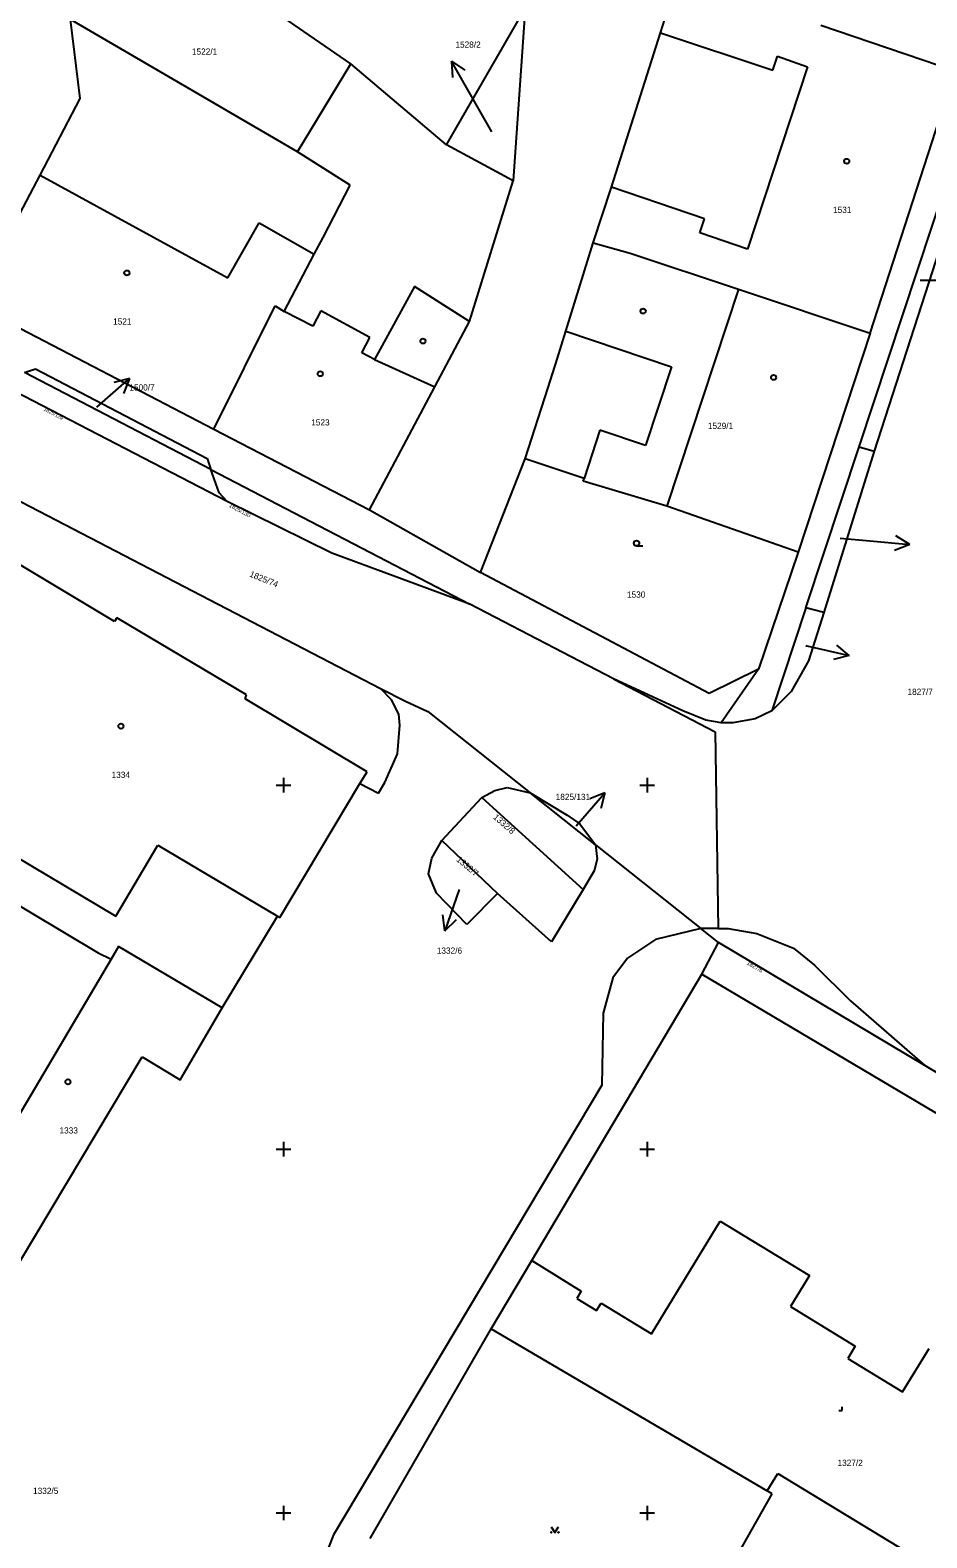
# Model space of a CAD drawing. Extents: x -702257 to -701487, y -1009871 to -1008841.
# Drawn here: x -701792.4 to -701730.8, y -1009001.7 to -1008898.1 of the extents above; entities that cross this region are included whole.
import ezdxf

# ---------------------------------------------------------------- set-up
doc = ezdxf.new("R2010")
doc.units = 0
for name, color, linetype in [('Z_hektometricka_sit', 7, 'Continuous'), ('Z_katastr_cisla_pozemkova', 7, 'Continuous'), ('Z_katastr_cisla_stavebni', 7, 'Continuous'), ('Z_katastr_hranice', 7, 'Continuous'), ('Z_katastr_parcelni_cislo_odkaz', 7, 'Continuous'), ('Z_katastr_vnitrni_kresba', 7, 'Continuous'), ('Z_katastr_znacky_budov', 7, 'Continuous'), ('Z_katastr_znacky_kultur', 7, 'Continuous')]:
    doc.layers.add(name, color=color, linetype=linetype)

msp = doc.modelspace()

# ---------------------------------------------------------------- linework, layer by layer
at = {"layer": 'Z_hektometricka_sit'}
for p, q in [((-701775.5, -1008950), (-701774.5, -1008950)), ((-701775.5, -1008950), (-701774.5, -1008950)), ((-701775, -1008949.5), (-701775, -1008950.5)), ((-701775, -1008949.5), (-701775, -1008950.5)), ((-701750.5, -1008950), (-701749.5, -1008950)), ((-701750.5, -1008950), (-701749.5, -1008950)), ((-701750, -1008949.5), (-701750, -1008950.5)), ((-701750, -1008949.5), (-701750, -1008950.5)), ((-701775.5, -1008975), (-701774.5, -1008975)), ((-701775.5, -1008975), (-701774.5, -1008975)), ((-701775, -1008974.5), (-701775, -1008975.5)), ((-701775, -1008974.5), (-701775, -1008975.5)), ((-701750.5, -1008975), (-701749.5, -1008975)), ((-701750.5, -1008975), (-701749.5, -1008975)), ((-701750, -1008974.5), (-701750, -1008975.5)), ((-701750, -1008974.5), (-701750, -1008975.5)), ((-701775.5, -1009000), (-701774.5, -1009000)), ((-701775.5, -1009000), (-701774.5, -1009000)), ((-701775, -1008999.5), (-701775, -1009000.5)), ((-701775, -1008999.5), (-701775, -1009000.5)), ((-701750.5, -1009000), (-701749.5, -1009000)), ((-701750.5, -1009000), (-701749.5, -1009000)), ((-701750, -1008999.5), (-701750, -1009000.5)), ((-701750, -1008999.5), (-701750, -1009000.5))]:
    msp.add_line(p, q, dxfattribs=at)
at = {"layer": 'Z_katastr_hranice'}
for p, q in [((-701735.44, -1008926.77), (-701721.88, -1008885.76)), ((-701770.37, -1008900.44), (-701788.56, -1008887.92)), ((-701749.08, -1008898.31), (-701747.87, -1008894.5)), ((-701774.04, -1008906.5), (-701789.64, -1008897.4)), ((-701788.97, -1008902.84), (-701789.64, -1008897.4)), ((-701763.8, -1008906.01), (-701758.39, -1008896.64)), ((-701758.39, -1008896.64), (-701759.21, -1008908.48)), ((-701752.46, -1008908.91), (-701749.08, -1008898.31)), ((-701738.06, -1008897.79), (-701728.83, -1008900.92)), ((-701774.04, -1008906.5), (-701770.37, -1008900.44)), ((-701763.8, -1008906.01), (-701770.37, -1008900.44)), ((-701725.88, -1008900.65), (-701734.39, -1008927.05)), ((-701734.68, -1008918.94), (-701728.83, -1008900.92)), ((-701791.73, -1008908.09), (-701788.97, -1008902.84)), ((-701770.41, -1008908.78), (-701774.04, -1008906.5)), ((-701759.21, -1008908.48), (-701763.8, -1008906.01)), ((-701796.37, -1008916.93), (-701791.73, -1008908.09)), ((-701772.28, -1008912.38), (-701770.41, -1008908.78)), ((-701762.21, -1008918.15), (-701759.21, -1008908.48)), ((-701753.71, -1008912.75), (-701752.46, -1008908.91)), ((-701772.88, -1008913.53), (-701772.28, -1008912.38)), ((-701755.59, -1008918.81), (-701753.71, -1008912.75)), ((-701753.71, -1008912.75), (-701751.17, -1008913.45)), ((-701774.96, -1008917.47), (-701772.88, -1008913.53)), ((-701751.17, -1008913.45), (-701743.73, -1008915.92)), ((-701820.57, -1008916.26), (-701768.32, -1008943.35)), ((-701743.73, -1008915.92), (-701734.68, -1008918.94)), ((-701796.37, -1008916.93), (-701779.78, -1008925.54)), ((-701779.78, -1008925.54), (-701775.57, -1008917.07)), ((-701775.57, -1008917.07), (-701774.96, -1008917.47)), ((-701764.59, -1008922.64), (-701762.21, -1008918.15)), ((-701756.19, -1008920.73), (-701755.59, -1008918.81)), ((-701734.68, -1008918.94), (-701739.62, -1008933.99)), ((-701792.79, -1008921.65), (-701792.03, -1008921.41)), ((-701792.03, -1008921.41), (-701780.25, -1008927.56)), ((-701756.8, -1008922.68), (-701756.19, -1008920.73)), ((-701778.86, -1008930.52), (-701795.16, -1008922.08)), ((-701779.99, -1008928.31), (-701792.79, -1008921.65)), ((-701769.08, -1008931.09), (-701764.59, -1008922.64)), ((-701758.38, -1008927.58), (-701756.8, -1008922.68)), ((-701779.78, -1008925.54), (-701769.08, -1008931.09)), ((-701780.25, -1008927.56), (-701779.99, -1008928.31)), ((-701761.45, -1008935.39), (-701758.38, -1008927.58)), ((-701754.33, -1008928.94), (-701758.38, -1008927.58)), ((-701739.1, -1008937.83), (-701735.44, -1008926.77)), ((-701734.39, -1008927.05), (-701737.85, -1008938.15)), ((-701735.44, -1008926.77), (-701734.39, -1008927.05)), ((-701779.99, -1008928.31), (-701762.18, -1008937.57)), ((-701779.41, -1008929.93), (-701779.99, -1008928.31)), ((-701754.39, -1008929.12), (-701754.33, -1008928.94)), ((-701748.65, -1008930.84), (-701754.39, -1008929.12)), ((-701778.86, -1008930.52), (-701779.41, -1008929.93)), ((-701771.67, -1008934.06), (-701778.86, -1008930.52)), ((-701769.08, -1008931.09), (-701761.45, -1008935.39)), ((-701739.62, -1008933.99), (-701748.65, -1008930.84)), ((-701786.61, -1008938.75), (-701795.04, -1008933.71)), ((-701762.18, -1008937.57), (-701771.67, -1008934.06)), ((-701739.62, -1008933.99), (-701742.35, -1008942.04)), ((-701745.74, -1008943.71), (-701761.45, -1008935.39)), ((-701752.32, -1008942.7), (-701762.18, -1008937.57)), ((-701739.1, -1008937.83), (-701741.43, -1008944.9)), ((-701737.85, -1008938.15), (-701739.1, -1008937.83)), ((-701786.44, -1008938.5), (-701786.61, -1008938.75)), ((-701777.54, -1008943.79), (-701786.44, -1008938.5)), ((-701737.85, -1008938.15), (-701738.92, -1008941.46)), ((-701742.35, -1008942.04), (-701745.74, -1008943.71)), ((-701742.35, -1008942.04), (-701744.91, -1008945.71)), ((-701738.92, -1008941.46), (-701740.1, -1008943.57)), ((-701747.55, -1008944.9), (-701752.32, -1008942.7)), ((-701752.32, -1008942.7), (-701745.34, -1008946.33)), ((-701777.63, -1008944.08), (-701777.54, -1008943.79)), ((-701769.24, -1008949.08), (-701777.63, -1008944.08)), ((-701767.58, -1008944.14), (-701768.32, -1008943.35)), ((-701768.32, -1008943.35), (-701766.6, -1008944.24)), ((-701767.08, -1008945.13), (-701767.58, -1008944.14)), ((-701766.6, -1008944.24), (-701765.07, -1008944.95)), ((-701740.1, -1008943.57), (-701741.43, -1008944.9)), ((-701767, -1008945.87), (-701767.08, -1008945.13)), ((-701765.07, -1008944.95), (-701758.04, -1008950.53)), ((-701745.97, -1008945.54), (-701747.55, -1008944.9)), ((-701741.43, -1008944.9), (-701742.58, -1008945.45)), ((-701767.16, -1008947.84), (-701767, -1008945.87)), ((-701744.91, -1008945.71), (-701745.97, -1008945.54)), ((-701744.11, -1008945.73), (-701744.91, -1008945.71)), ((-701742.58, -1008945.45), (-701744.11, -1008945.73)), ((-701745.34, -1008946.33), (-701745.13, -1008959.84)), ((-701768.03, -1008949.81), (-701767.16, -1008947.84)), ((-701769.74, -1008949.89), (-701769.24, -1008949.08)), ((-701775.25, -1008959.1), (-701769.74, -1008949.89)), ((-701769.74, -1008949.89), (-701768.47, -1008950.56)), ((-701768.47, -1008950.56), (-701768.03, -1008949.81)), ((-701761.36, -1008950.86), (-701760.48, -1008950.36)), ((-701760.48, -1008950.36), (-701759.62, -1008950.17)), ((-701759.62, -1008950.17), (-701758.04, -1008950.53)), ((-701764.12, -1008953.8), (-701761.36, -1008950.86)), ((-701761.36, -1008950.86), (-701754.4, -1008957.18)), ((-701758.04, -1008950.53), (-701755.5, -1008952.07)), ((-701753.56, -1008954.09), (-701758.04, -1008950.53)), ((-701755.5, -1008952.07), (-701754.64, -1008952.65)), ((-701754.64, -1008952.65), (-701753.56, -1008954.09)), ((-701764.81, -1008955.01), (-701764.12, -1008953.8)), ((-701760.29, -1008957.44), (-701764.12, -1008953.8)), ((-701753.56, -1008954.09), (-701746.31, -1008959.85)), ((-701753.56, -1008954.09), (-701753.43, -1008955.09)), ((-701765.03, -1008956.1), (-701764.81, -1008955.01)), ((-701753.43, -1008955.09), (-701753.65, -1008955.89)), ((-701764.47, -1008957.43), (-701765.03, -1008956.1)), ((-701753.65, -1008955.89), (-701754.4, -1008957.18)), ((-701795.06, -1008957.14), (-701787.74, -1008961.51)), ((-701762.39, -1008959.58), (-701764.47, -1008957.43)), ((-701760.29, -1008957.44), (-701762.39, -1008959.58)), ((-701756.57, -1008960.76), (-701760.29, -1008957.44)), ((-701754.4, -1008957.18), (-701756.57, -1008960.76)), ((-701779.21, -1008965.29), (-701775.4, -1008959.01)), ((-701775.4, -1008959.01), (-701775.25, -1008959.1)), ((-701749.43, -1008960.6), (-701751.36, -1008961.89)), ((-701746.31, -1008959.85), (-701749.43, -1008960.6)), ((-701745.13, -1008959.84), (-701746.31, -1008959.85)), ((-701745.11, -1008960.8), (-701746.31, -1008959.85)), ((-701746.24, -1008962.99), (-701745.11, -1008960.8)), ((-701745.13, -1008959.84), (-701744.43, -1008959.84)), ((-701730.93, -1008969.26), (-701745.11, -1008960.8)), ((-701744.43, -1008959.84), (-701742.47, -1008960.2)), ((-701742.47, -1008960.2), (-701739.94, -1008961.2)), ((-701787.74, -1008961.51), (-701786.84, -1008961.96)), ((-701786.33, -1008961.09), (-701786.84, -1008961.96)), ((-701779.21, -1008965.29), (-701786.33, -1008961.09)), ((-701739.94, -1008961.2), (-701738.5, -1008962.37)), ((-701786.84, -1008961.96), (-701797.53, -1008980.01)), ((-701751.36, -1008961.89), (-701752.36, -1008963.23)), ((-701738.5, -1008962.37), (-701736.03, -1008964.81)), ((-701757.94, -1008982.66), (-701746.24, -1008962.99)), ((-701752.36, -1008963.23), (-701753.02, -1008965.67)), ((-701746.24, -1008962.99), (-701704.09, -1008987.96)), ((-701736.03, -1008964.81), (-701730.93, -1008969.26)), ((-701782.09, -1008970.25), (-701779.21, -1008965.29)), ((-701753.02, -1008965.67), (-701753.12, -1008970.62)), ((-701793.06, -1008982.66), (-701784.71, -1008968.67)), ((-701784.71, -1008968.67), (-701782.09, -1008970.25)), ((-701705.76, -1008984.27), (-701730.93, -1008969.26)), ((-701753.12, -1008970.62), (-701771.57, -1009001.51)), ((-701749.71, -1008987.7), (-701744.99, -1008979.95)), ((-701744.99, -1008979.95), (-701738.85, -1008983.69)), ((-701760.73, -1008987.34), (-701757.94, -1008982.66)), ((-701757.94, -1008982.66), (-701754.53, -1008984.76)), ((-701738.85, -1008983.69), (-701740.15, -1008985.82)), ((-701754.53, -1008984.76), (-701754.84, -1008985.27)), ((-701754.84, -1008985.27), (-701753.48, -1008986.1)), ((-701753.48, -1008986.1), (-701753.17, -1008985.59)), ((-701753.17, -1008985.59), (-701749.71, -1008987.7)), ((-701740.15, -1008985.82), (-701735.7, -1008988.53)), ((-701769.05, -1009001.75), (-701760.73, -1008987.34)), ((-701760.73, -1008987.34), (-701741.76, -1008998.47)), ((-701735.7, -1008988.53), (-701736.22, -1008989.38)), ((-701732.45, -1008991.68), (-701730.63, -1008988.7)), ((-701736.22, -1008989.38), (-701732.45, -1008991.68)), ((-701741.76, -1008998.47), (-701741.03, -1008997.29)), ((-701741.03, -1008997.29), (-701717.93, -1009011.29)), ((-701744.75, -1009004.57), (-701741.41, -1008998.68)), ((-701741.41, -1008998.68), (-701741.76, -1008998.47)), ((-701771.57, -1009001.51), (-701771.9, -1009002.36))]:
    msp.add_line(p, q, dxfattribs=at)
at = {"layer": 'Z_katastr_parcelni_cislo_odkaz'}
for p, q in [((-701761.96, -1008902.87), (-701763.46, -1008900.27)), ((-701763.46, -1008900.27), (-701762.53, -1008900.89)), ((-701763.46, -1008900.27), (-701763.39, -1008901.39)), ((-701760.67, -1008905.11), (-701761.96, -1008902.87)), ((-701731.25, -1008915.3), (-701730.1, -1008915.32)), ((-701787.83, -1008924.03), (-701785.57, -1008922.06)), ((-701785.57, -1008922.06), (-701786.65, -1008922.34)), ((-701785.57, -1008922.06), (-701785.99, -1008923.1)), ((-701736.73, -1008933.04), (-701734.95, -1008933.2)), ((-701734.95, -1008933.2), (-701731.96, -1008933.46)), ((-701731.96, -1008933.46), (-701733, -1008933.87)), ((-701731.96, -1008933.46), (-701732.91, -1008932.88)), ((-701739.09, -1008940.41), (-701739.03, -1008940.42)), ((-701739.03, -1008940.42), (-701736.11, -1008941.1)), ((-701736.11, -1008941.1), (-701737.19, -1008941.36)), ((-701736.11, -1008941.1), (-701736.97, -1008940.38)), ((-701754.88, -1008952.79), (-701752.91, -1008950.53)), ((-701752.91, -1008950.53), (-701753.95, -1008950.95)), ((-701752.91, -1008950.53), (-701753.19, -1008951.61)), ((-701762.93, -1008957.17), (-701763.91, -1008960.01)), ((-701763.91, -1008960.01), (-701764.05, -1008958.9)), ((-701763.91, -1008960.01), (-701763.11, -1008959.22))]:
    msp.add_line(p, q, dxfattribs=at)
at = {"layer": 'Z_katastr_vnitrni_kresba'}
for p, q in [((-701749.08, -1008898.31), (-701741.36, -1008900.89)), ((-701738.99, -1008900.65), (-701743.11, -1008913.19)), ((-701741.36, -1008900.89), (-701741.04, -1008899.93)), ((-701741.04, -1008899.93), (-701738.99, -1008900.65)), ((-701791.73, -1008908.09), (-701778.82, -1008915.15)), ((-701746.06, -1008911.1), (-701752.46, -1008908.91)), ((-701746.39, -1008912.06), (-701746.06, -1008911.1)), ((-701778.82, -1008915.15), (-701776.67, -1008911.38)), ((-701776.67, -1008911.38), (-701772.88, -1008913.53)), ((-701743.11, -1008913.19), (-701746.39, -1008912.06)), ((-701766, -1008915.74), (-701768.74, -1008920.77)), ((-701762.21, -1008918.15), (-701766, -1008915.74)), ((-701743.73, -1008915.92), (-701748.65, -1008930.84)), ((-701772.99, -1008918.46), (-701774.96, -1008917.47)), ((-701772.42, -1008917.41), (-701772.99, -1008918.46)), ((-701769.07, -1008919.24), (-701772.42, -1008917.41)), ((-701769.62, -1008920.31), (-701769.07, -1008919.24)), ((-701755.59, -1008918.81), (-701748.33, -1008921.26)), ((-701768.74, -1008920.77), (-701769.62, -1008920.31)), ((-701768.74, -1008920.77), (-701764.59, -1008922.64)), ((-701748.33, -1008921.26), (-701750.11, -1008926.66)), ((-701753.25, -1008925.62), (-701754.33, -1008928.94)), ((-701750.11, -1008926.66), (-701753.25, -1008925.62)), ((-701795.55, -1008953.63), (-701786.53, -1008959)), ((-701786.53, -1008959), (-701783.63, -1008954.13)), ((-701783.63, -1008954.13), (-701775.4, -1008959.01))]:
    msp.add_line(p, q, dxfattribs=at)
at = {"layer": 'Z_katastr_znacky_budov'}
for centre in [(-701736.29, -1008907.14), (-701785.76, -1008914.81), (-701750.28, -1008917.43), (-701765.41, -1008919.49), (-701772.47, -1008921.74), (-701741.31, -1008921.99), (-701786.17, -1008945.95), (-701789.81, -1008970.38)]:
    msp.add_circle(centre, 0.175, dxfattribs=at)
at = {"layer": 'Z_katastr_znacky_kultur'}
for p, q in [((-701750.73, -1008933.57), (-701750.29, -1008933.57)), ((-701736.59, -1008992.96), (-701736.59, -1008992.71)), ((-701736.84, -1008992.96), (-701736.59, -1008992.96))]:
    msp.add_line(p, q, dxfattribs=at)
msp.add_lwpolyline([(-701756.59, -1009000.95), (-701756.34, -1009001.33), (-701756.09, -1009000.95)], dxfattribs=at)
for centre, radius in [((-701750.73, -1008933.38), 0.187), ((-701756.59, -1009001.33), 0.025), ((-701756.09, -1009001.33), 0.025)]:
    msp.add_circle(centre, radius, dxfattribs=at)

# ---------------------------------------------------------------- texts
at = {"layer": 'Z_katastr_cisla_pozemkova'}
for s, p in [('1522/1', (-701781.29, -1008899.82)), ('1528/2', (-701763.18, -1008899.34)), ('1500/7', (-701785.59, -1008922.89)), ('1530', (-701751.39, -1008937.12)), ('1827/7', (-701732.11, -1008943.8)), ('1825/131', (-701756.29, -1008951.02)), ('1332/6', (-701764.46, -1008961.58)), ('1332/5', (-701792.21, -1008998.69))]:
    msp.add_text(s, height=0.425, dxfattribs=at).set_placement(p)
for s, height, rotation, p in [('1825/129', 0.252, 332, (-701791.5, -1008924.24)), ('1825/130', 0.28, 332, (-701778.77, -1008930.87)), ('1825/74', 0.425, 338.0511, (-701777.37, -1008935.66)), ('1332/8', 0.425, 319, (-701760.62, -1008952.26)), ('1332/7', 0.425, 320, (-701763.15, -1008955.18)), ('1827/6', 0.285, 330, (-701743.19, -1008962.29))]:
    msp.add_text(s, height=height, rotation=rotation, dxfattribs=at).set_placement(p)
at = {"layer": 'Z_katastr_cisla_stavebni'}
for s, p in [('1531', (-701737.23, -1008910.69)), ('1521', (-701786.71, -1008918.36)), ('1523', (-701773.09, -1008925.29)), ('1529/1', (-701745.83, -1008925.53)), ('1334', (-701786.81, -1008949.5)), ('1333', (-701790.39, -1008973.93)), ('1327/2', (-701736.92, -1008996.77))]:
    msp.add_text(s, height=0.425, dxfattribs=at).set_placement(p)

doc.saveas('drawing.dxf')
